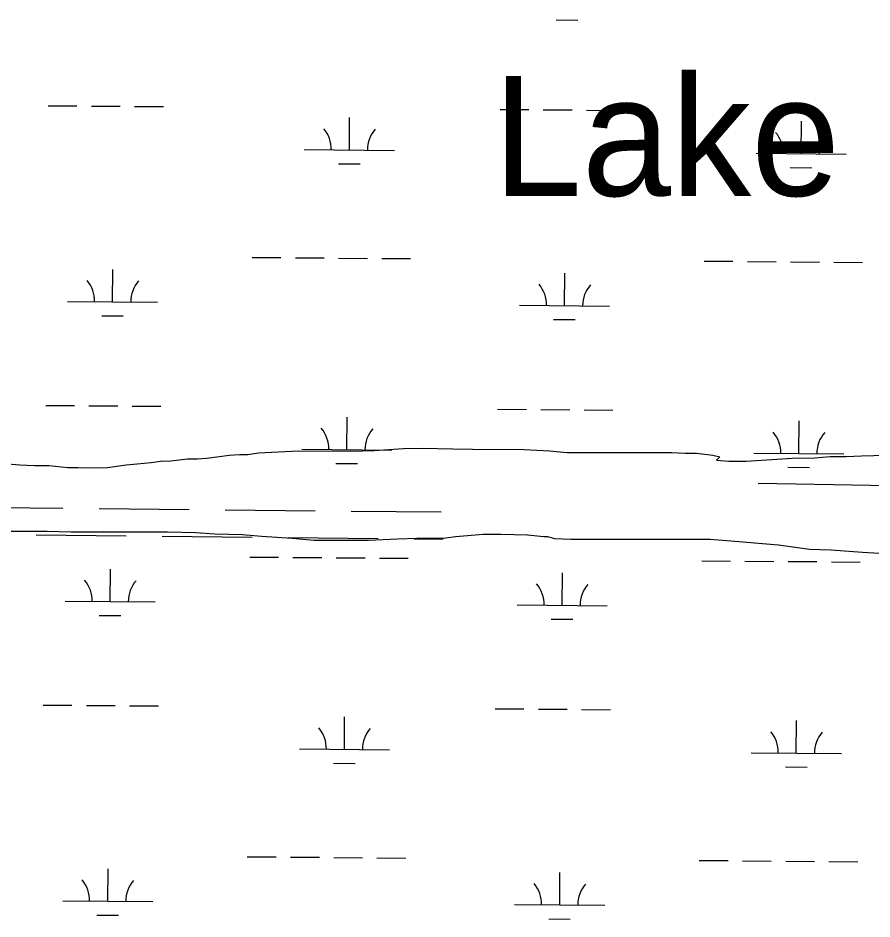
# Model space of a CAD drawing. Extents: x 3271442 to 3309282, y 752266 to 777610.
# Drawn here: x 3297676 to 3298624, y 766186 to 767186 of the extents above; entities that cross this region are included whole.
import ezdxf

# ---------------------------------------------------------------- set-up
doc = ezdxf.new("R2010")
doc.units = 0
for name, color, linetype in [('V-RIVR-IDEN', 7, 'Continuous'), ('V-ROAD-CNTR', 7, 'Continuous'), ('V-SITE-VEGE', 7, 'Continuous'), ('V-UTIL-LINE', 7, 'Continuous'), ('V-WETL-SWMP', 7, 'Continuous')]:
    doc.layers.add(name, color=color, linetype=linetype)

msp = doc.modelspace()

# ---------------------------------------------------------------- linework, layer by layer
at = {"layer": 'V-ROAD-CNTR'}
for p, q in [((3297625.5, 766642.6), (3297725.5, 766641.6)), ((3297765.5, 766641.2), (3297865.5, 766640.2)), ((3297905.5, 766639.8), (3298005.5, 766638.8)), ((3298045.5, 766638.4), (3298145.4, 766637.4)), ((3297695.6, 766611.9), (3297795.5, 766610.9)), ((3297835.5, 766610.5), (3297935.5, 766609.5)), ((3297975.5, 766609.1), (3298075.5, 766608.1)), ((3298115.5, 766607.7), (3298147.8, 766607.4))]:
    msp.add_line(p, q, dxfattribs=at)
at = {"layer": 'V-SITE-VEGE'}
for points in [[(3297650.4, 766691.8), (3297677.7, 766689.7), (3297694, 766689), (3297709.7, 766689), (3297730.8, 766686.9), (3297742.4, 766686.9), (3297760.8, 766686.2), (3297775.1, 766686.9), (3297795.6, 766689.6), (3297807.9, 766690.9), (3297823.5, 766692.3), (3297833.8, 766693.6), (3297845.4, 766694.3), (3297863.8, 766696.3), (3297874.7, 766696.3), (3297884.9, 766697), (3297899.2, 766699), (3297910.1, 766700.4), (3297921.7, 766701), (3297930.6, 766701), (3297942.8, 766703.1), (3297986.5, 766705.1), (3298045.1, 766705), (3298071, 766705.7), (3298103.7, 766707.7), (3298124.2, 766708.3), (3298158.3, 766707.6), (3298180.1, 766706.9), (3298237.3, 766706.8), (3298266, 766705.4), (3298285, 766703.4), (3298401.6, 766703.3), (3298416.6, 766702.6), (3298428.9, 766702.5), (3298447.3, 766700.5), (3298454.8, 766698.4), (3298451.4, 766695), (3298465, 766693.6), (3298484.1, 766693.6), (3298535.2, 766697), (3298560.4, 766697.6), (3298577.5, 766699), (3298595.2, 766699), (3298612.2, 766699.6), (3298639.5, 766700.3)], [(3297654.9, 766616.1), (3297708.1, 766616.1), (3297734.7, 766615.4), (3297841.7, 766615.3), (3297873.1, 766614.6)], [(3297873.1, 766614.6), (3297894.2, 766613.2), (3297924.9, 766612.5), (3297946, 766610.4), (3297980.1, 766608.3), (3298003.9, 766606.2), (3298064.6, 766606.2), (3298097.3, 766607.5), (3298118.5, 766608.2), (3298150.5, 766608.8), (3298161.4, 766610.2), (3298192.1, 766612.9), (3298211.9, 766612.8), (3298241.2, 766612.1), (3298259.6, 766610.1), (3298263.7, 766610), (3298271.2, 766608), (3298289.6, 766607.3), (3298444.3, 766607.1), (3298462.7, 766605.7), (3298520, 766600.9), (3298554.7, 766596.1), (3298578.6, 766595.4), (3298613.3, 766592.6), (3298638.6, 766591.2)]]:
    msp.add_lwpolyline(points, dxfattribs=at)
at = {"layer": 'V-UTIL-LINE'}
msp.add_lwpolyline([(3298497.6, 766669.4), (3299624.5, 766649.3), (3300277.5, 766649.3), (3300709.5, 766458.4), (3301030.9, 766357.9), (3301272, 766327.8), (3301593.5, 766368), (3301945.1, 766408.2), (3302296.7, 766448.3), (3302628.2, 766478.5), (3303421.8, 766729.6), (3304054.7, 766930.5), (3304968.8, 767201.8), (3305370.6, 767332.4), (3306174.3, 767623.7), (3306515.8, 767724.1), (3306837.3, 767804.5), (3307028.2, 767874.8)], dxfattribs=at)
at = {"layer": 'V-WETL-SWMP'}
for p, q in [((3298273.1, 767183.7), (3298297.1, 767183.5)), ((3297709, 767088.4), (3297741, 767088.1)), ((3297757, 767088), (3297789, 767087.7)), ((3297805, 767087.6), (3297837, 767087.3)), ((3298210.9, 767084.2), (3298242.9, 767084)), ((3298258.9, 767083.8), (3298290.9, 767083.6)), ((3298306.9, 767083.5), (3298338.9, 767083.2)), ((3298043.5, 767039.2), (3298043.8, 767075.2)), ((3298545.4, 767035.1), (3298545.7, 767071.1)), ((3297993.5, 767039.6), (3298093.5, 767038.8)), ((3298495.4, 767035.5), (3298595.4, 767034.6)), ((3298031.4, 767023.9), (3298055.4, 767023.7)), ((3298533.2, 767019.7), (3298557.2, 767019.5)), ((3297935.7, 766920), (3297967.6, 766919.7)), ((3297983.6, 766919.6), (3298015.6, 766919.3)), ((3298031.6, 766919.2), (3298063.6, 766918.9)), ((3298079.6, 766918.8), (3298111.6, 766918.6)), ((3298437.5, 766915.9), (3298469.5, 766915.6)), ((3298485.5, 766915.5), (3298517.5, 766915.2)), ((3298533.5, 766915.1), (3298565.5, 766914.8)), ((3298581.5, 766914.7), (3298613.5, 766914.4)), ((3297780.6, 766870.5), (3297780.9, 766906.5)), ((3298282.5, 766866.4), (3298282.8, 766902.4)), ((3297730.6, 766870.9), (3297830.6, 766870.1)), ((3298232.5, 766866.8), (3298332.5, 766866)), ((3297768.5, 766855.2), (3297792.5, 766855)), ((3298270.4, 766851.1), (3298294.4, 766850.9)), ((3297706.3, 766755.7), (3297738.3, 766755.4)), ((3297754.3, 766755.3), (3297786.3, 766755.1)), ((3297802.3, 766754.9), (3297834.3, 766754.7)), ((3298208.2, 766751.6), (3298240.2, 766751.3)), ((3298256.2, 766751.2), (3298288.2, 766750.9)), ((3298304.2, 766750.8), (3298336.2, 766750.5)), ((3298040.7, 766706.5), (3298041, 766742.5)), ((3298542.6, 766702.4), (3298542.9, 766738.4)), ((3297990.7, 766706.9), (3298090.7, 766706.1)), ((3298492.6, 766702.8), (3298592.6, 766702)), ((3298028.6, 766691.2), (3298052.6, 766691)), ((3298530.5, 766687.1), (3298554.5, 766686.9)), ((3297932.9, 766587.3), (3297964.9, 766587.1)), ((3297980.9, 766586.9), (3298012.9, 766586.7)), ((3298028.9, 766586.5), (3298060.9, 766586.3)), ((3298076.9, 766586.2), (3298108.9, 766585.9)), ((3298434.8, 766583.2), (3298466.8, 766582.9)), ((3298482.8, 766582.8), (3298514.8, 766582.5)), ((3298530.8, 766582.4), (3298562.8, 766582.2)), ((3298578.8, 766582), (3298610.8, 766581.8)), ((3297777.9, 766537.9), (3297778.2, 766573.9)), ((3298279.8, 766533.7), (3298280.1, 766569.7)), ((3297727.9, 766538.3), (3297827.9, 766537.5)), ((3298229.8, 766534.1), (3298329.8, 766533.3)), ((3297765.8, 766522.5), (3297789.8, 766522.3)), ((3298267.7, 766518.4), (3298291.7, 766518.2)), ((3297703.5, 766423), (3297735.5, 766422.8)), ((3297751.5, 766422.7), (3297783.5, 766422.4)), ((3297799.5, 766422.3), (3297831.5, 766422)), ((3298038, 766373.9), (3298038.3, 766409.9)), ((3298205.4, 766418.9), (3298237.4, 766418.7)), ((3298253.4, 766418.5), (3298285.4, 766418.3)), ((3298301.4, 766418.1), (3298333.4, 766417.9)), ((3298539.9, 766369.7), (3298540.2, 766405.7)), ((3297988, 766374.3), (3298088, 766373.5)), ((3298489.9, 766370.1), (3298589.9, 766369.3)), ((3298025.9, 766358.5), (3298049.9, 766358.3)), ((3298527.8, 766354.4), (3298551.8, 766354.2)), ((3297930.2, 766254.7), (3297962.2, 766254.4)), ((3297978.2, 766254.3), (3298010.2, 766254)), ((3298026.2, 766253.9), (3298058.2, 766253.6)), ((3298074.2, 766253.5), (3298106.2, 766253.2)), ((3298432.1, 766250.5), (3298464.1, 766250.3)), ((3298480.1, 766250.1), (3298512.1, 766249.9)), ((3298528.1, 766249.8), (3298560.1, 766249.5)), ((3297775.2, 766205.2), (3297775.5, 766241.2)), ((3298576.1, 766249.4), (3298608.1, 766249.1)), ((3298277.1, 766201.1), (3298277.4, 766237.1)), ((3297725.2, 766205.6), (3297825.2, 766204.8)), ((3298227.1, 766201.5), (3298327.1, 766200.7)), ((3297763, 766189.9), (3297787, 766189.7)), ((3298264.9, 766185.7), (3298288.9, 766185.5))]:
    msp.add_line(p, q, dxfattribs=at)
for centre, start, end in [((3297988.2, 767040.1), 358.7563, 40.2999), ((3298098.7, 767039.2), 138.7563, 180.2999), ((3298490.1, 767036), 358.7563, 40.2999), ((3298600.6, 767035.1), 138.7563, 180.2999), ((3297725.4, 766871.5), 358.7563, 40.2999), ((3297835.9, 766870.6), 138.7563, 180.2999), ((3298227.3, 766867.3), 358.7563, 40.2999), ((3298337.8, 766866.4), 138.7563, 180.2999), ((3297985.5, 766707.5), 358.7563, 40.2999), ((3298096, 766706.5), 138.7563, 180.2999), ((3298487.4, 766703.3), 358.7563, 40.2999), ((3298597.9, 766702.4), 138.7563, 180.2999), ((3297722.7, 766538.8), 358.7563, 40.2999), ((3297833.2, 766537.9), 138.7563, 180.2999), ((3298224.6, 766534.7), 358.7563, 40.2999), ((3298335, 766533.8), 138.7563, 180.2999), ((3297982.8, 766374.8), 358.7563, 40.2999), ((3298093.2, 766373.9), 138.7563, 180.2999), ((3298484.7, 766370.7), 358.7563, 40.2999), ((3298595.1, 766369.7), 138.7563, 180.2999), ((3297719.9, 766206.1), 358.7563, 40.2999), ((3297830.4, 766205.2), 138.7563, 180.2999), ((3298221.8, 766202), 358.7563, 40.2999), ((3298332.3, 766201.1), 138.7563, 180.2999)]:
    msp.add_arc(centre, 35.2, start, end, dxfattribs=at)

# ---------------------------------------------------------------- texts
at = {"layer": 'V-RIVR-IDEN'}
msp.add_text('Lake', height=132.99, dxfattribs=at).set_placement((3298202.9, 766988.3))

doc.saveas('drawing.dxf')
